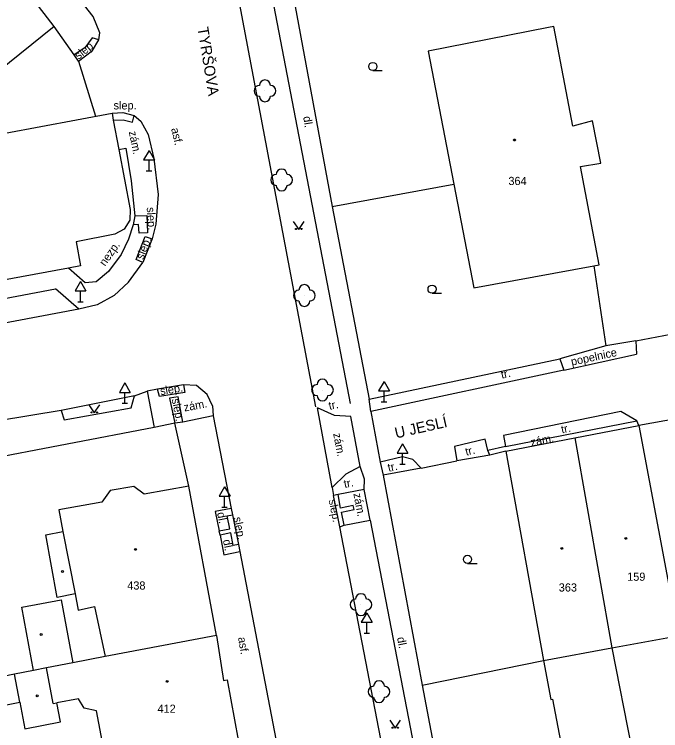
# Model space of a CAD drawing. Extents: x -794191 to -788944, y -1117087 to -1105044.
# Drawn here: x -791987.3 to -791927.9, y -1109920.3 to -1109854.4 of the extents above; entities that cross this region are included whole.
import ezdxf

# ---------------------------------------------------------------- set-up
doc = ezdxf.new("R2010")
doc.units = 0
for name, color, linetype in [('Doplněk polohopisu', 7, 'Continuous'), ('Doplňkové značky', 7, 'Continuous'), ('Hranice - ploty_ zdi', 7, 'Continuous'), ('Komunikace', 7, 'Continuous'), ('Názvy ulic_ silnic_ žel_', 7, 'Continuous'), ('Pomocné popisy', 7, 'Continuous'), ('Popisy budov', 7, 'Continuous'), ('Stavební objekty', 7, 'Continuous'), ('Zeleň', 7, 'Continuous'), ('Značky druhů budov', 7, 'Continuous'), ('Značky druhů pozemků', 7, 'Continuous'), ('Čísla popisná', 7, 'Continuous')]:
    doc.layers.add(name, color=color, linetype=linetype)

msp = doc.modelspace()

# ---------------------------------------------------------------- linework, layer by layer
at = {"layer": 'Doplněk polohopisu'}
for p, q in [((-791964.2, -1109849.93), (-791956.45, -1109890.18)), ((-791955.16, -1109898.11), (-791957.56, -1109898.56)), ((-791954.61, -1109900.91), (-791955.16, -1109898.11)), ((-791957.56, -1109898.56), (-791957.97, -1109898.66)), ((-791967.4, -1109899.83), (-791968.86, -1109900.12)), ((-791968.86, -1109900.12), (-791968.5, -1109901.91)), ((-791957, -1109901.38), (-791954.61, -1109900.91)), ((-791954.61, -1109900.91), (-791947.96, -1109935.27)), ((-791957.39, -1109901.52), (-791957, -1109901.38))]:
    msp.add_line(p, q, dxfattribs=at)
for points in [[(-791979.56, -1109856.74), (-791980.17, -1109856.56), (-791980.84, -1109857.48), (-791981.83, -1109858.13)], [(-791983.02, -1109890.84), (-791982.74, -1109891.68), (-791976.58, -1109890.59), (-791976.29, -1109889.47)], [(-791957, -1109901.38), (-791957.25, -1109900.19), (-791956.1, -1109899.94), (-791956.19, -1109899.57), (-791957.33, -1109899.8), (-791957.56, -1109898.56)], [(-791966.73, -1109903.16), (-791967.21, -1109903.26), (-791967.44, -1109902.09), (-791968.42, -1109902.29), (-791968.5, -1109901.91), (-791967.52, -1109901.71), (-791967.76, -1109900.53), (-791967.27, -1109900.44)], [(-791968.42, -1109902.29), (-791968.06, -1109904.1), (-791966.6, -1109903.81)]]:
    msp.add_lwpolyline(points, dxfattribs=at)
at = {"layer": 'Doplňkové značky'}
for p, q in [((-791974.95, -1109866.924), (-791975.45, -1109867.79)), ((-791974.95, -1109866.924), (-791974.45, -1109867.79)), ((-791975.45, -1109867.79), (-791974.45, -1109867.79)), ((-791974.95, -1109868.79), (-791974.95, -1109867.79)), ((-791975.2, -1109868.79), (-791974.7, -1109868.79)), ((-791981.25, -1109878.964), (-791981.75, -1109879.83)), ((-791981.25, -1109878.964), (-791980.75, -1109879.83)), ((-791981.75, -1109879.83), (-791980.75, -1109879.83)), ((-791981.25, -1109880.83), (-791981.25, -1109879.83)), ((-791981.5, -1109880.83), (-791981, -1109880.83)), ((-791977.17, -1109888.304), (-791977.67, -1109889.17)), ((-791977.17, -1109888.304), (-791976.67, -1109889.17)), ((-791953.34, -1109888.164), (-791953.84, -1109889.03)), ((-791953.34, -1109888.164), (-791952.84, -1109889.03)), ((-791953.84, -1109889.03), (-791952.84, -1109889.03)), ((-791953.34, -1109890.03), (-791953.34, -1109889.03)), ((-791977.67, -1109889.17), (-791976.67, -1109889.17)), ((-791977.17, -1109890.17), (-791977.17, -1109889.17)), ((-791977.42, -1109890.17), (-791976.92, -1109890.17)), ((-791953.59, -1109890.03), (-791953.09, -1109890.03)), ((-791951.64, -1109893.894), (-791952.14, -1109894.76)), ((-791951.64, -1109893.894), (-791951.14, -1109894.76)), ((-791952.14, -1109894.76), (-791951.14, -1109894.76)), ((-791951.64, -1109895.76), (-791951.64, -1109894.76)), ((-791951.89, -1109895.76), (-791951.39, -1109895.76)), ((-791968, -1109897.854), (-791968.5, -1109898.72)), ((-791968, -1109897.854), (-791967.5, -1109898.72)), ((-791968.5, -1109898.72), (-791967.5, -1109898.72)), ((-791968, -1109899.72), (-791968, -1109898.72)), ((-791968.25, -1109899.72), (-791967.75, -1109899.72)), ((-791954.93, -1109909.434), (-791955.43, -1109910.3)), ((-791954.93, -1109909.434), (-791954.43, -1109910.3)), ((-791955.43, -1109910.3), (-791954.43, -1109910.3)), ((-791954.93, -1109911.3), (-791954.93, -1109910.3)), ((-791955.18, -1109911.3), (-791954.68, -1109911.3))]:
    msp.add_line(p, q, dxfattribs=at)
at = {"layer": 'Hranice - ploty_ zdi'}
for p, q in [((-791962.27, -1109849.58), (-791958.1, -1109872.06)), ((-791981.43, -1109858.7), (-791979.86, -1109863.77)), ((-791958.1, -1109872.06), (-791946.91, -1109870.02)), ((-791958.1, -1109872.06), (-791954.72, -1109889.79)), ((-791934.06, -1109877.53), (-791932.95, -1109884.88)), ((-791930.19, -1109884.42), (-791925.52, -1109883.53)), ((-791954.72, -1109889.79), (-791937.16, -1109886.07)), ((-791925.77, -1109891.48), (-791929.91, -1109892.2)), ((-791971.29, -1109897.79), (-791972.58, -1109892.01)), ((-791949.93, -1109896.13), (-791946.65, -1109895.47)), ((-791949.93, -1109896.13), (-791953.41, -1109896.78)), ((-791949.83, -1109916.08), (-791938.68, -1109913.82))]:
    msp.add_line(p, q, dxfattribs=at)
for points in [[(-791981.43, -1109858.7), (-791981.83, -1109858.13), (-791983.67, -1109855.52)], [(-791972.58, -1109892.01), (-791974.49, -1109892.39), (-791990.5, -1109895.45), (-792008.75, -1109898.89)], [(-791942.14, -1109894.58), (-791943.61, -1109894.94), (-791946.65, -1109895.47)], [(-791953.41, -1109896.78), (-791949.83, -1109916.08), (-791947.45, -1109928.7), (-791946.2, -1109935.03)]]:
    msp.add_lwpolyline(points, dxfattribs=at)
at = {"layer": 'Komunikace'}
for p, q in [((-791959.6, -1109890.5), (-791967.08, -1109850.95)), ((-791976.46, -1109864.31), (-791976.3, -1109863.7)), ((-791975.04, -1109865.44), (-791974.51, -1109867.67)), ((-791977.72, -1109866.82), (-791977.07, -1109866.72)), ((-791977.07, -1109866.72), (-791976.58, -1109869.72)), ((-791974.51, -1109867.67), (-791974.1, -1109870.98)), ((-791976.58, -1109869.72), (-791976.25, -1109872.94)), ((-791974.1, -1109870.98), (-791974.32, -1109873.7)), ((-791976.25, -1109872.94), (-791976.42, -1109873.77)), ((-791976.42, -1109873.77), (-791976.85, -1109875.09)), ((-791975.92, -1109873.73), (-791976.42, -1109873.77)), ((-791975.85, -1109874.52), (-791975.92, -1109873.73)), ((-791974.32, -1109873.7), (-791974.67, -1109875.06)), ((-791975.09, -1109874.49), (-791975.85, -1109874.52)), ((-791974.67, -1109875.06), (-791975.51, -1109877.22)), ((-791976.84, -1109879.02), (-791975.51, -1109877.22)), ((-791980.83, -1109879.09), (-791982.36, -1109877.75)), ((-791976.84, -1109879.02), (-791978.14, -1109880.27)), ((-792007.12, -1109884.1), (-791983.54, -1109879.65)), ((-791981.41, -1109881.53), (-791983.54, -1109879.65)), ((-791978.14, -1109880.27), (-791979.72, -1109881.13)), ((-791979.72, -1109881.13), (-791981.41, -1109881.53)), ((-791981.41, -1109881.53), (-792008.21, -1109886.54)), ((-791976.29, -1109889.47), (-791975.12, -1109889.05)), ((-791976.29, -1109889.47), (-791983.02, -1109890.84)), ((-791969.12, -1109890.39), (-791969.61, -1109889.37)), ((-791958.1, -1109897.92), (-791959.47, -1109890.58)), ((-791954.55, -1109890.92), (-791953.68, -1109895.58)), ((-791955.52, -1109895.97), (-791956.4, -1109891.38)), ((-791942.17, -1109894.15), (-791930.08, -1109891.77)), ((-791929.91, -1109892.2), (-791930.08, -1109891.77)), ((-791942.17, -1109894.15), (-791943.78, -1109894.5)), ((-791951.65, -1109895.1), (-791953.68, -1109895.58)), ((-791953.68, -1109895.58), (-791953.41, -1109896.78)), ((-791950.68, -1109895.33), (-791951.65, -1109895.1)), ((-791949.93, -1109896.13), (-791950.68, -1109895.33)), ((-791955.16, -1109898.11), (-791955.15, -1109897.14)), ((-791957.39, -1109901.52), (-791957.97, -1109898.66)), ((-791950.92, -1109935.22), (-791957.39, -1109901.52)), ((-791966.6, -1109903.81), (-791960.83, -1109933.95))]:
    msp.add_line(p, q, dxfattribs=at)
for points in [[(-791979.56, -1109856.74), (-791979.48, -1109856.1), (-791980.08, -1109854.62), (-792011.81, -1109814.27)], [(-791981.43, -1109858.7), (-791980.15, -1109857.73), (-791979.56, -1109856.74)], [(-791978.34, -1109863.49), (-791977.37, -1109863.42), (-791976.3, -1109863.7)], [(-791976.3, -1109863.7), (-791975.7, -1109864.22), (-791975.04, -1109865.44)], [(-791978.25, -1109864.15), (-791977.32, -1109864.12), (-791976.46, -1109864.31)], [(-791976.25, -1109872.94), (-791975.15, -1109872.89), (-791975.09, -1109874.49)], [(-791976.85, -1109875.09), (-791977.5, -1109876.48), (-791978.67, -1109878.05), (-791979.82, -1109878.99), (-791980.83, -1109879.09)], [(-791975.51, -1109877.22), (-791976.13, -1109876.95), (-791975.3, -1109874.82), (-791974.67, -1109875.06)], [(-791936.81, -1109887.13), (-791954.55, -1109890.92), (-791954.72, -1109889.79)], [(-791971.78, -1109888.46), (-791974.16, -1109888.86), (-791975.12, -1109889.05)], [(-791975.12, -1109889.05), (-791974.49, -1109892.39)], [(-791971.78, -1109888.46), (-791971.66, -1109889.18), (-791974, -1109889.56), (-791974.16, -1109888.86)], [(-791969.61, -1109889.37), (-791970.59, -1109888.52), (-791971.78, -1109888.46)], [(-791971.83, -1109891.9), (-791972.28, -1109889.57), (-791973.08, -1109889.7), (-791972.58, -1109892.01)], [(-791969.12, -1109890.39), (-791969.06, -1109891.31), (-791967.4, -1109899.83)], [(-791983.02, -1109890.84), (-791994.59, -1109892.73), (-792015.43, -1109896.94)], [(-791956.4, -1109891.38), (-791957.88, -1109891.3), (-791959.47, -1109890.58)], [(-791930.08, -1109891.77), (-791931.55, -1109890.91), (-791942.35, -1109893.14), (-791942.17, -1109894.15)], [(-791969.06, -1109891.31), (-791971.83, -1109891.9), (-791972.58, -1109892.01)], [(-791943.61, -1109894.94), (-791943.78, -1109894.5), (-791944.05, -1109893.47), (-791946.86, -1109894.13), (-791946.65, -1109895.47)], [(-791955.15, -1109897.14), (-791955.52, -1109895.97), (-791956.86, -1109896.68), (-791958.1, -1109897.92), (-791957.97, -1109898.66)], [(-791967.4, -1109899.83), (-791967.27, -1109900.44), (-791966.73, -1109903.16), (-791966.6, -1109903.81)]]:
    msp.add_lwpolyline(points, dxfattribs=at)
at = {"layer": 'Stavební objekty'}
for p, q in [((-791983.67, -1109855.52), (-791986.86, -1109851.36)), ((-791983.67, -1109855.52), (-791989.51, -1109860.23)), ((-791935.98, -1109864.68), (-791937.71, -1109855.52)), ((-791934.16, -1109864.2), (-791935.98, -1109864.68)), ((-791933.39, -1109868.09), (-791934.16, -1109864.2)), ((-791977.72, -1109866.82), (-791976.67, -1109872.36)), ((-791935.28, -1109868.4), (-791933.39, -1109868.09)), ((-791933.57, -1109877.44), (-791935.28, -1109868.4)), ((-791976.67, -1109872.36), (-791976.72, -1109873.34)), ((-791981.65, -1109875.32), (-791981.24, -1109877.52)), ((-791930.19, -1109884.42), (-791930.11, -1109885.66)), ((-791936.81, -1109887.13), (-791930.11, -1109885.66)), ((-791937.16, -1109886.07), (-791936.81, -1109887.13)), ((-791935.78, -1109893.34), (-791929.91, -1109892.2)), ((-791929.91, -1109892.2), (-791927.14, -1109906.9)), ((-791942.14, -1109894.58), (-791935.78, -1109893.34)), ((-791935.78, -1109893.34), (-791932.4, -1109912.67)), ((-791942.14, -1109894.58), (-791938.68, -1109913.82)), ((-791978.52, -1109898.2), (-791979.28, -1109899.25)), ((-791976.36, -1109897.81), (-791978.52, -1109898.2)), ((-791975.41, -1109898.52), (-791976.36, -1109897.81)), ((-791971.29, -1109897.79), (-791975.41, -1109898.52)), ((-791968.74, -1109911.51), (-791971.29, -1109897.79)), ((-791979.28, -1109899.25), (-791983.24, -1109899.98)), ((-791984.44, -1109902.26), (-791982.86, -1109901.95)), ((-791981.46, -1109909.19), (-791979.96, -1109908.87)), ((-791979.96, -1109908.87), (-791978.99, -1109913.46)), ((-791968.74, -1109911.51), (-791968.1, -1109915.65)), ((-791932.4, -1109912.67), (-791926.12, -1109911.51)), ((-791938.68, -1109913.82), (-791932.4, -1109912.67)), ((-791932.4, -1109912.67), (-791928.66, -1109931.66)), ((-791938.68, -1109913.82), (-791937.99, -1109917.42)), ((-791983.76, -1109917.77), (-791984.39, -1109914.49)), ((-791968.1, -1109915.65), (-791967.77, -1109915.61)), ((-791967.77, -1109915.61), (-791966.75, -1109921.11)), ((-791981.43, -1109917.34), (-791983.43, -1109917.71)), ((-791980.91, -1109918.2), (-791981.43, -1109917.34)), ((-791937.99, -1109917.42), (-791937.85, -1109917.39)), ((-791983.76, -1109917.77), (-791983.43, -1109917.71)), ((-791979.78, -1109918.46), (-791980.91, -1109918.2)), ((-791978.53, -1109925.07), (-791979.78, -1109918.46))]:
    msp.add_line(p, q, dxfattribs=at)
for points in [[(-791937.71, -1109855.52), (-791938.22, -1109855.62), (-791949.27, -1109857.79)], [(-791949.27, -1109857.79), (-791946.91, -1109870.02), (-791945.08, -1109879.54)], [(-792001.34, -1109867.79), (-791978.34, -1109863.49)], [(-791978.34, -1109863.49), (-791978.25, -1109864.15), (-791977.72, -1109866.82)], [(-791976.72, -1109873.34), (-791977.23, -1109874.17), (-791978.1, -1109874.63), (-791981.65, -1109875.32)], [(-791981.24, -1109877.52), (-791982.36, -1109877.75), (-792008.8, -1109882.63)], [(-791945.08, -1109879.54), (-791934.06, -1109877.53), (-791933.57, -1109877.44)], [(-791930.19, -1109884.42), (-791932.95, -1109884.88), (-791937.16, -1109886.07)], [(-791983.24, -1109899.98), (-791982.86, -1109901.95), (-791981.75, -1109907.7), (-791981.46, -1109909.19)], [(-791981.75, -1109907.7), (-791983.39, -1109908.04), (-791984.44, -1109902.26)], [(-791985.57, -1109914.73), (-791986.64, -1109908.91), (-791983.03, -1109908.23), (-791981.94, -1109914.02)], [(-791968.74, -1109911.51), (-791978.99, -1109913.46), (-791981.94, -1109914.02), (-791984.39, -1109914.49)], [(-791984.39, -1109914.49), (-791985.57, -1109914.73), (-791987.33, -1109915.09), (-791989.58, -1109915.55), (-791989.01, -1109918.07), (-791986.84, -1109917.66)], [(-791986.84, -1109917.66), (-791987.33, -1109915.09)], [(-791937.85, -1109917.39), (-791936.17, -1109926.23), (-791934.85, -1109932.83)], [(-791986.84, -1109917.66), (-791986.37, -1109920.1), (-791983.08, -1109919.47), (-791983.43, -1109917.71)]]:
    msp.add_lwpolyline(points, dxfattribs=at)
at = {"layer": 'Zeleň'}
for centre in [(-791964.29, -1109861.44), (-791962.76, -1109869.63), (-791960.66, -1109880.26), (-791959, -1109888.95), (-791955.46, -1109908.68), (-791953.8, -1109916.69)]:
    msp.add_circle(centre, 0.0005, dxfattribs=at)
for centre, start, end in [((-791964.29, -1109860.94), 0, 179.99999), ((-791964.79, -1109861.44), 89.99999, 269.99999), ((-791963.79, -1109861.44), 270, 89.99999), ((-791964.29, -1109861.94), 179.99999, 359.99999), ((-791962.76, -1109869.13), 0, 179.99999), ((-791963.26, -1109869.63), 89.99999, 269.99999), ((-791962.26, -1109869.63), 270, 89.99999), ((-791962.76, -1109870.13), 179.99999, 359.99999), ((-791961.16, -1109880.26), 89.99999, 269.99999), ((-791960.66, -1109879.76), 0, 179.99999), ((-791960.16, -1109880.26), 270, 89.99999), ((-791960.66, -1109880.76), 179.99999, 359.99999), ((-791959.5, -1109888.95), 89.99999, 269.99999), ((-791959, -1109888.45), 0, 179.99999), ((-791958.5, -1109888.95), 270, 89.99999), ((-791959, -1109889.45), 179.99999, 359.99999), ((-791955.96, -1109908.68), 89.99999, 269.99999), ((-791955.46, -1109908.18), 0, 179.99999), ((-791954.96, -1109908.68), 270, 89.99999), ((-791955.46, -1109909.18), 179.99999, 359.99999), ((-791953.8, -1109916.19), 0, 179.99999), ((-791954.3, -1109916.69), 89.99999, 269.99999), ((-791953.3, -1109916.69), 270, 89.99999), ((-791953.8, -1109917.19), 179.99999, 359.99999)]:
    msp.add_arc(centre, 0.5, start, end, dxfattribs=at)
at = {"layer": 'Značky druhů budov'}
for centre in [(-791941.34, -1109865.96), (-791931.11, -1109902.59), (-791976.19, -1109903.6), (-791936.98, -1109903.51), (-791982.91, -1109905.64), (-791984.87, -1109911.44), (-791973.29, -1109915.74), (-791985.22, -1109917.07)]:
    msp.add_circle(centre, 0.0875, dxfattribs=at)
at = {"layer": 'Značky druhů pozemků'}
for p, q in [((-791954.37, -1109859.575), (-791953.495, -1109859.575)), ((-791948.92, -1109880.055), (-791948.045, -1109880.055)), ((-791945.66, -1109904.895), (-791944.785, -1109904.895))]:
    msp.add_line(p, q, dxfattribs=at)
for points in [[(-791961.68, -1109873.44), (-791961.18, -1109874.19), (-791960.68, -1109873.44)], [(-791980.48, -1109890.31), (-791979.98, -1109891.06), (-791979.48, -1109890.31)], [(-791952.81, -1109919.3), (-791952.31, -1109920.05), (-791951.81, -1109919.3)]]:
    msp.add_lwpolyline(points, dxfattribs=at)
for centre, radius in [((-791954.37, -1109859.2), 0.375), ((-791961.43, -1109874.14), 0.05), ((-791960.93, -1109874.14), 0.05), ((-791948.92, -1109879.68), 0.375), ((-791980.23, -1109891.01), 0.05), ((-791979.73, -1109891.01), 0.05), ((-791945.66, -1109904.52), 0.375), ((-791952.56, -1109920), 0.05), ((-791952.06, -1109920), 0.05)]:
    msp.add_circle(centre, radius, dxfattribs=at)

# ---------------------------------------------------------------- texts
at = {"layer": 'Názvy ulic_ silnic_ žel_'}
for s, rotation, p in [('TYRŠOVA', 279.20714, (-791970.5, -1109855.65)), ('U JESLÍ', 12.758, (-791952.23, -1109893.41))]:
    msp.add_text(s, height=1, rotation=rotation, dxfattribs=at).set_placement(p)
at = {"layer": 'Pomocné popisy'}
for s, rotation, p in [('slep.', 39.06899, (-791981.426, -1109858.601)), ('dl.', 279.45384, (-791960.78, -1109863.83)), ('zám.', 281.63363, (-791976.816, -1109865.209)), ('asf.', 283.13954, (-791972.922, -1109864.929)), ('slep.', 273.23617, (-791975.159, -1109872.148)), ('slep.', 68.45102, (-791975.478, -1109877.02)), ('nezp.', 54.78729, (-791978.99, -1109877.618)), ('tr.', 12.14598, (-791942.51, -1109887.91)), ('slep.', 9.63153, (-791973.871, -1109889.429)), ('slep.', 281.22889, (-791972.872, -1109889.798)), ('zám.', 10.62283, (-791971.69, -1109890.93)), ('tr.', 11.91824, (-791958.35, -1109890.78)), ('tr.', 11.66656, (-791936.98, -1109892.95)), ('zám.', 280.85311, (-791958.02, -1109892.97)), ('zám.', 11.66656, (-791939.79, -1109894.14)), ('tr.', 13.21779, (-791945.777, -1109894.998)), ('tr.', 13.30343, (-791952.904, -1109896.478)), ('tr.', 10.79377, (-791956.963, -1109897.957)), ('zám.', 280.62282, (-791956.16, -1109898.49)), ('slep.', 281.46395, (-791958.44, -1109899.08)), ('dl.', 281.37148, (-791968.7, -1109900.25)), ('slep.', 281.22889, (-791967.18, -1109900.69)), ('dl.', 281.24904, (-791968.16, -1109902.76)), ('asf.', 279.7713, (-791966.77, -1109911.72)), ('dl.', 281.22724, (-791952.15, -1109911.73))]:
    msp.add_text(s, height=0.75, rotation=rotation, dxfattribs=at).set_placement(p)
msp.add_text('slep.', height=0.75, dxfattribs=at).set_placement((-791978.21, -1109863.15))
at = {"layer": 'Popisy budov'}
msp.add_text('popelnice', height=0.75, rotation=12.26658, dxfattribs=at).set_placement((-791936.067, -1109886.722))
at = {"layer": 'Čísla popisná'}
for s, p in [('364', (-791941.9, -1109870.1)), ('159', (-791930.98, -1109906.49)), ('438', (-791976.95, -1109907.3)), ('363', (-791937.27, -1109907.48)), ('412', (-791974.17, -1109918.63))]:
    msp.add_text(s, height=0.75, dxfattribs=at).set_placement(p)

doc.saveas('drawing.dxf')
